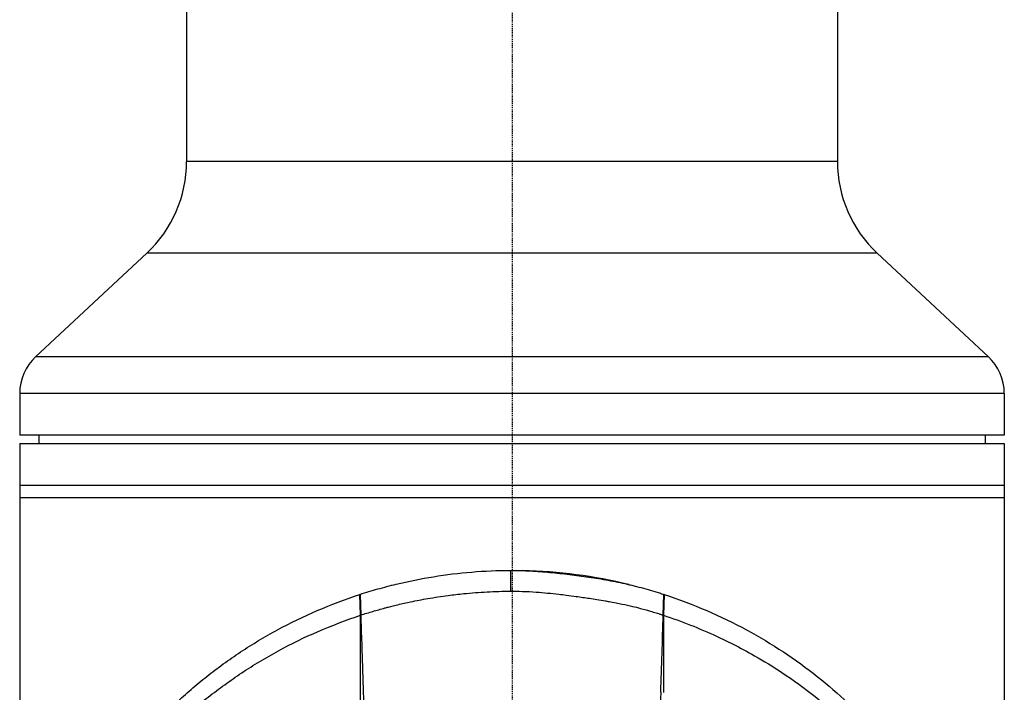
# Model space of a CAD drawing. Header units: millimetres. Extents: x 0 to 4378, y 0 to 2376.
# Tile 582 of 656: x 2192 to 2310, y 1280 to 1361. Entities that reach past the tile are written whole.
import ezdxf

# ---------------------------------------------------------------- set-up
doc = ezdxf.new("R2010")
doc.units = ezdxf.units.MM
doc.header["$LTSCALE"] = 0.2
doc.linetypes.add('CENTER2', pattern=[1.125, 0.75, -0.125, 0.125, -0.125])
doc.layers.add('02_Center Line', color=1, linetype='CENTER2')

# ---------------------------------------------------------------- blocks, each defined once
blk = doc.blocks.new('A$C1d6742d2')
for p, q in [((-39, 1203.5), (-39, 844.08)), ((39, 1203.5), (39, 844.08)), ((39, 844.08), (-39, 844.08)), ((-43.77, 833.11), (-57.09, 820.69)), ((43.77, 833.11), (-43.77, 833.11)), ((43.77, 833.11), (57.09, 820.69)), ((57.09, 820.69), (-57.09, 820.69)), ((59, 816.3), (-59, 816.3)), ((-59, 816.3), (-59, 811.3)), ((59, 816.3), (59, 811.3)), ((59, 811.3), (-59, 811.3)), ((-56.7, 811.3), (-56.71, 810.3)), ((56.7, 811.3), (56.71, 810.3)), ((-59, 810.3), (-59, 661.9)), ((-59, 810.3), (59, 810.3)), ((59, 810.3), (59, 661.9)), ((-59, 805.3), (59, 805.3)), ((59, 803.8), (-59, 803.8)), ((-0.18, 795.11), (-0.17, 792.62)), ((-18.21, 792.24), (-18.23, 792.23)), ((-18.15, 789.73), (-18.23, 792.23)), ((-18.21, 792.24), (-18.13, 789.75)), ((18.13, 789.75), (18.2, 792.24)), ((18.22, 792.23), (18.14, 789.73)), ((18.22, 792.23), (18.2, 792.24)), ((-18.15, 789.73), (-18.13, 789.75)), ((18.13, 789.75), (18.14, 789.73))]:
    blk.add_line(p, q)
for centre, radius, start, end in [((-54, 844.08), 15, 313, 0), ((54, 844.08), 15, 180, 227), ((-53, 816.3), 6, 133, 180), ((53, 816.3), 6, 0, 47), ((0, 736.1), 59, 76.261, 88.7588)]:
    blk.add_arc(centre, radius, start, end)
for points, knots in [([(-18.21, 792.24), (-17.86, 792.35), (-17.5, 792.47), (-16.79, 792.68), (-16.43, 792.78), (-15.71, 792.98), (-15.35, 793.08), (-14.62, 793.28), (-14.25, 793.37), (-12.42, 793.81), (-10.92, 794.11), (-7.89, 794.6), (-6.36, 794.79), (-3.28, 795.04), (-1.73, 795.11), (-0.18, 795.11)], [-1, -1, -1, -1, -0.9375, -0.9375, -0.875, -0.875, -0.8125, -0.8125, -0.75, -0.75, -0.5, -0.5, -0.25, -0.25, 0, 0, 0, 0]), ([(-0.18, 795.11), (0.02, 795.11), (0.22, 795.11), (0.61, 795.1), (0.81, 795.1), (1.4, 795.08), (1.8, 795.07), (2.98, 795), (3.76, 794.95), (5.33, 794.8), (6.11, 794.71), (7.67, 794.52), (8.44, 794.42), (9.99, 794.19), (10.76, 794.07), (12.29, 793.79), (13.05, 793.63), (13.99, 793.42), (14.17, 793.37), (14.55, 793.28), (14.73, 793.24), (15.29, 793.09), (15.66, 792.99), (16.39, 792.79), (16.76, 792.68), (17.3, 792.52), (17.48, 792.46), (17.85, 792.35), (18.02, 792.29), (18.2, 792.24)], [-1, -1, -1, -1, -0.96875, -0.96875, -0.9375, -0.9375, -0.875, -0.875, -0.75, -0.75, -0.625, -0.625, -0.5, -0.5, -0.375, -0.375, -0.25, -0.25, -0.21875, -0.21875, -0.1875, -0.1875, -0.125, -0.125, -0.0625, -0.0625, -0.03125, -0.03125, 0, 0, 0, 0]), ([(-49.17, 768.72), (-47.53, 771.19), (-45.67, 773.59), (-43.06, 776.46), (-42.52, 777.03), (-41.41, 778.15), (-40.84, 778.7), (-39.97, 779.51), (-39.67, 779.78), (-39.07, 780.32), (-38.77, 780.59), (-38.16, 781.11), (-37.84, 781.37), (-37.22, 781.89), (-36.9, 782.15), (-35.93, 782.91), (-35.27, 783.41), (-33.92, 784.39), (-33.23, 784.87), (-31.82, 785.8), (-31.1, 786.26), (-29.63, 787.14), (-28.88, 787.57), (-26.58, 788.81), (-24.98, 789.59), (-21.68, 791.01), (-19.98, 791.66), (-18.23, 792.23)], [-1, -1, -1, -1, -0.75, -0.75, -0.6875, -0.6875, -0.625, -0.625, -0.59375, -0.59375, -0.5625, -0.5625, -0.53125, -0.53125, -0.5, -0.5, -0.4375, -0.4375, -0.375, -0.375, -0.3125, -0.3125, -0.25, -0.25, -0.125, -0.125, 0, 0, 0, 0]), ([(-18.13, 789.75), (-17.89, 789.83), (-17.65, 789.91), (-17.15, 790.06), (-16.85, 790.15), (-16.21, 790.33), (-15.72, 790.47), (-15.11, 790.64), (-14.94, 790.68), (-14.44, 790.82), (-14, 790.92), (-13.17, 791.12), (-12.66, 791.23), (-11.47, 791.49), (-10.79, 791.62), (-9.29, 791.88), (-8.47, 792), (-7.03, 792.19), (-6.41, 792.26), (-4.86, 792.42), (-3.92, 792.49), (-2.05, 792.58), (-1.11, 792.61), (-0.17, 792.62)], [-1.7641, -1.7641, -1.7641, -1.7641, -1.717212, -1.717212, -1.664917, -1.664917, -1.509212, -1.509212, -1.471418, -1.471418, -1.368776, -1.368776, -1.210279, -1.210279, -0.998956, -0.998956, -0.750291, -0.750291, -0.563416, -0.563416, -0.281667, -0.281667, 0, 0, 0, 0]), ([(-0.17, 792.62), (0.17, 792.62), (0.7, 792.61), (1.82, 792.58), (2.36, 792.55), (2.91, 792.51)], [-0.3338943, -0.3338943, -0.3338943, -0.3338943, -0.164315, -0.164315, -0.0000089, -0.0000089, -0.0000089, -0.0000089]), ([(2.91, 792.51), (3.36, 792.48), (3.81, 792.44), (4.71, 792.35), (5.16, 792.31), (5.91, 792.22), (6.21, 792.19), (6.89, 792.1), (7.3, 792.04), (8.23, 791.92), (8.75, 791.84), (9.58, 791.72), (9.88, 791.67), (10.52, 791.57), (10.86, 791.52), (11.35, 791.43), (11.49, 791.4), (11.92, 791.33), (12.2, 791.28), (12.72, 791.18), (12.96, 791.13), (13.63, 790.99), (14.05, 790.9), (14.76, 790.73), (15.09, 790.64), (15.82, 790.43), (16.32, 790.3), (16.97, 790.11), (17.22, 790.04), (17.57, 789.93), (17.72, 789.88), (17.9, 789.82), (18.01, 789.78), (18.13, 789.75)], [0.000001, 0.000001, 0.000001, 0.000001, 0.135997, 0.135997, 0.271657, 0.271657, 0.361911, 0.361911, 0.480229, 0.480229, 0.640596, 0.640596, 0.732884, 0.732884, 0.838292, 0.838292, 0.884268, 0.884268, 0.970651, 0.970651, 1.046287, 1.046287, 1.180396, 1.180396, 1.280001, 1.280001, 1.427802, 1.427802, 1.496013, 1.496013, 1.532259, 1.532259, 1.59494, 1.59494, 1.59494, 1.59494]), ([(18.22, 792.23), (19.98, 791.66), (21.68, 791.01), (24.98, 789.59), (26.58, 788.82), (31.18, 786.33), (34, 784.44), (39.15, 780.37), (41.48, 778.18), (45.67, 773.59), (47.53, 771.19), (49.17, 768.72)], [-1, -1, -1, -1, -0.875, -0.875, -0.75, -0.75, -0.5, -0.5, -0.25, -0.25, 0, 0, 0, 0]), ([(-48.93, 766.3), (-47.3, 768.76), (-45.45, 771.15), (-42.85, 774.01), (-42.31, 774.58), (-41.21, 775.69), (-40.64, 776.24), (-39.77, 777.05), (-39.48, 777.32), (-38.88, 777.85), (-38.58, 778.11), (-37.97, 778.64), (-37.66, 778.9), (-37.04, 779.42), (-36.72, 779.68), (-35.76, 780.44), (-35.1, 780.93), (-33.76, 781.9), (-33.08, 782.38), (-31.67, 783.31), (-30.96, 783.76), (-29.49, 784.64), (-28.74, 785.07), (-26.46, 786.31), (-24.87, 787.09), (-21.58, 788.5), (-19.89, 789.16), (-18.15, 789.73)], [0, 0, 0, 0, 0.25, 0.25, 0.3125, 0.3125, 0.375, 0.375, 0.40625, 0.40625, 0.4375, 0.4375, 0.46875, 0.46875, 0.5, 0.5, 0.5625, 0.5625, 0.625, 0.625, 0.6875, 0.6875, 0.75, 0.75, 0.875, 0.875, 0.9999999, 0.9999999, 0.9999999, 0.9999999]), ([(-18.14, 766.49), (-18.14, 766.52), (-18.14, 766.55), (-18.14, 766.61), (-18.14, 766.65), (-18.14, 766.75), (-18.14, 766.82), (-18.14, 767.02), (-18.14, 767.16), (-18.14, 767.56), (-18.14, 767.83), (-18.14, 768.6), (-18.14, 769.15), (-18.14, 769.86), (-18.15, 770.02), (-18.15, 770.59), (-18.15, 771), (-18.15, 771.64), (-18.15, 771.87), (-18.15, 772.38), (-18.15, 772.65), (-18.15, 773.63), (-18.15, 774.35), (-18.15, 776.02), (-18.15, 776.98), (-18.15, 778.92), (-18.15, 779.9), (-18.15, 781.62), (-18.15, 782.35), (-18.15, 784.2), (-18.15, 785.31), (-18.15, 787.52), (-18.15, 788.63), (-18.15, 789.73)], [-2.404467, -2.404467, -2.404467, -2.404467, -2.38808, -2.38808, -2.374992, -2.374992, -2.352767, -2.352767, -2.307428, -2.307428, -2.215977, -2.215977, -2.043234, -2.043234, -1.996265, -1.996265, -1.870126, -1.870126, -1.797499, -1.797499, -1.714594, -1.714594, -1.493987, -1.493987, -1.199681, -1.199681, -0.898168, -0.898168, -0.672429, -0.672429, -0.336384, -0.336384, -0.000002, -0.000002, -0.000002, -0.000002]), ([(-18.13, 789.75), (-18.13, 789.62), (-18.12, 789.48), (-18.12, 789.35), (-18.11, 789.22), (-18.11, 789.08), (-18.1, 788.95), (-18.1, 788.85), (-18.1, 788.75), (-18.09, 788.65), (-18.08, 788.33), (-18.07, 788), (-18.06, 787.68), (-18.06, 787.65), (-18.06, 787.61), (-18.06, 787.57), (-18.04, 787.03), (-18.02, 786.51), (-18, 785.98), (-18, 785.81), (-17.99, 785.64), (-17.99, 785.48), (-17.98, 785.17), (-17.97, 784.86), (-17.96, 784.55), (-17.95, 784.41), (-17.95, 784.26), (-17.94, 784.12), (-17.93, 783.72), (-17.92, 783.32), (-17.9, 782.92), (-17.9, 782.69), (-17.89, 782.46), (-17.88, 782.22), (-17.88, 782.1), (-17.87, 781.98), (-17.87, 781.85), (-17.86, 781.43), (-17.84, 781.01), (-17.83, 780.6), (-17.82, 780.21), (-17.81, 779.82), (-17.8, 779.43), (-17.79, 779.13), (-17.78, 778.83), (-17.77, 778.52), (-17.76, 778.17), (-17.75, 777.81), (-17.74, 777.45), (-17.73, 777.17), (-17.72, 776.89), (-17.71, 776.62), (-17.7, 775.97), (-17.68, 775.34), (-17.66, 774.71), (-17.65, 774.33), (-17.64, 773.96), (-17.63, 773.59), (-17.62, 773.38), (-17.62, 773.17), (-17.61, 772.96), (-17.6, 772.52), (-17.59, 772.09), (-17.58, 771.64), (-17.58, 771.61), (-17.58, 771.57), (-17.58, 771.53), (-17.57, 771.37), (-17.57, 771.2), (-17.56, 771.03), (-17.56, 770.77), (-17.55, 770.51), (-17.54, 770.24), (-17.54, 770.22), (-17.54, 770.2), (-17.54, 770.18), (-17.53, 769.96), (-17.53, 769.74), (-17.52, 769.52), (-17.52, 769.5), (-17.52, 769.49), (-17.52, 769.47), (-17.52, 769.29), (-17.51, 769.11), (-17.5, 768.92), (-17.5, 768.87), (-17.5, 768.81), (-17.5, 768.75), (-17.5, 768.66), (-17.49, 768.55), (-17.49, 768.45), (-17.49, 768.4), (-17.49, 768.34), (-17.48, 768.3), (-17.48, 768.21), (-17.48, 768.13), (-17.48, 768.06), (-17.47, 768.01), (-17.47, 767.97), (-17.47, 767.93), (-17.47, 767.91), (-17.47, 767.9), (-17.47, 767.88), (-17.47, 767.83), (-17.47, 767.78), (-17.47, 767.74), (-17.47, 767.72), (-17.47, 767.7), (-17.47, 767.68), (-17.46, 767.64), (-17.46, 767.59), (-17.46, 767.55), (-17.46, 767.51), (-17.46, 767.46), (-17.46, 767.42), (-17.46, 767.42), (-17.46, 767.41), (-17.46, 767.4)], [0, 0, 0, 0, 0.0170412, 0.0170412, 0.0170412, 0.034236, 0.034236, 0.034236, 0.0471897, 0.0471897, 0.0471897, 0.0893621, 0.0893621, 0.0893621, 0.0943795, 0.0943795, 0.0943795, 0.165297, 0.165297, 0.165297, 0.1883649, 0.1883649, 0.1883649, 0.2308179, 0.2308179, 0.2308179, 0.25, 0.25, 0.25, 0.3027036, 0.3027036, 0.3027036, 0.3333251, 0.3333251, 0.3333251, 0.3497887, 0.3497887, 0.3497887, 0.4058701, 0.4058701, 0.4058701, 0.4588452, 0.4588452, 0.4588452, 0.5, 0.5, 0.5, 0.5476249, 0.5476249, 0.5476249, 0.5841013, 0.5841013, 0.5841013, 0.6696693, 0.6696693, 0.6696693, 0.7208387, 0.7208387, 0.7208387, 0.75, 0.75, 0.75, 0.8096449, 0.8096449, 0.8096449, 0.8147138, 0.8147138, 0.8147138, 0.8370381, 0.8370381, 0.8370381, 0.8722752, 0.8722752, 0.8722752, 0.875, 0.875, 0.875, 0.9047874, 0.9047874, 0.9047874, 0.906752, 0.906752, 0.906752, 0.9306166, 0.9306166, 0.9306166, 0.9375, 0.9375, 0.9375, 0.9494352, 0.9494352, 0.9494352, 0.9552797, 0.9552797, 0.9552797, 0.9651058, 0.9651058, 0.9651058, 0.9705228, 0.9705228, 0.9705228, 0.9732201, 0.9732201, 0.9732201, 0.9799254, 0.9799254, 0.9799254, 0.9829974, 0.9829974, 0.9829974, 0.9903559, 0.9903559, 0.9903559, 0.9985975, 0.9985975, 0.9985975, 0.9999503, 0.9999503, 0.9999503, 0.9999503]), ([(17.83, 780.53), (17.88, 782.06), (17.93, 783.59), (18.03, 786.67), (18.08, 788.21), (18.13, 789.75)], [0.0000002, 0.0000002, 0.0000002, 0.0000002, 0.465998, 0.465998, 0.931996, 0.931996, 0.931996, 0.931996]), ([(18.14, 789.73), (19.24, 789.37), (20.32, 788.98), (22.43, 788.15), (23.47, 787.71), (25.18, 786.93), (25.84, 786.6), (27.37, 785.83), (28.23, 785.37), (30.19, 784.25), (31.27, 783.58), (33.72, 781.96), (35.06, 780.99), (36.66, 779.73), (36.98, 779.47), (38.47, 778.24), (39.6, 777.24), (41.48, 775.43), (42.25, 774.64), (44.11, 772.64), (45.16, 771.4), (47.14, 768.88), (48.06, 767.6), (48.93, 766.3)], [0, 0, 0, 0, 0.36371, 0.36371, 0.725023, 0.725023, 0.964251, 0.964251, 1.282808, 1.282808, 1.706122, 1.706122, 2.270542, 2.270542, 2.412652, 2.412652, 2.94517, 2.94517, 3.344589, 3.344589, 3.942997, 3.942997, 4.541116, 4.541116, 4.541116, 4.541116]), ([(18.14, 789.73), (18.14, 788.19), (18.14, 786.65), (18.14, 783.57), (18.14, 782.04), (18.14, 780.5)], [-0.9323744, -0.9323744, -0.9323744, -0.9323744, -0.4661245, -0.4661245, -0.0000003, -0.0000003, -0.0000003, -0.0000003]), ([(17.83, 780.53), (17.77, 778.41), (17.7, 776.29), (17.61, 773.04), (17.58, 771.91), (17.54, 770.22), (17.53, 769.65), (17.5, 768.82), (17.5, 768.53), (17.49, 768.15), (17.48, 767.97), (17.48, 767.75), (17.47, 767.68), (17.47, 767.58), (17.47, 767.54), (17.47, 767.47), (17.47, 767.44), (17.47, 767.4)], [-2.689787, -2.689787, -2.689787, -2.689787, -1.35513, -1.35513, -0.641962, -0.641962, -0.285807, -0.285807, -0.113186, -0.113186, -0.054373, -0.054373, -0.027158, -0.027158, -0.013494, -0.013494, -0.000003, -0.000003, -0.000003, -0.000003])]:
    blk.add_open_spline(points, degree=3, knots=knots)
at = {"layer": '02_Center Line'}
blk.add_line((0, 1425.31), (0, -16.53), dxfattribs=at)

msp = doc.modelspace()

# ---------------------------------------------------------------- block references
msp.add_blockref('A$C1d6742d2', (2251.163, 499.915))

doc.saveas('drawing.dxf')
